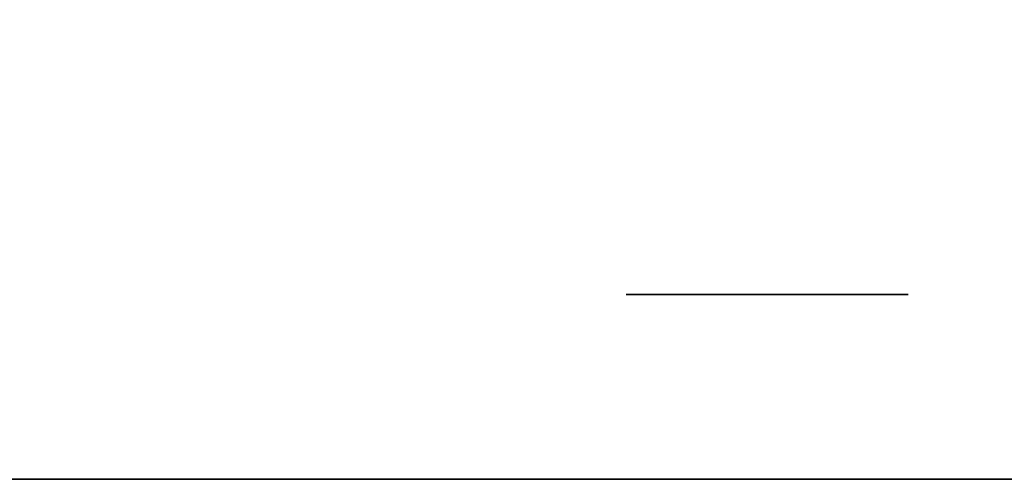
# Model space of a CAD drawing. Extents: x -1299 to -1246.9, y 2743.7 to 2747.9.
# Tile 543 of 656: x -1249.1057 to -1249.0499, y 2744.7824 to 2744.8085. Entities that reach past the tile are written whole.
import ezdxf

# ---------------------------------------------------------------- set-up
doc = ezdxf.new("R2010")
doc.units = 0
doc.header["$LTSCALE"] = 150
doc.header["$MEASUREMENT"] = 0
doc.layers.add('3DFACE_BOLT', color=7, linetype='CONTINUOUS')
doc.layers.add('3DFACE_SHAPE', color=7, linetype='CONTINUOUS')

msp = doc.modelspace()

# ---------------------------------------------------------------- linework, layer by layer
at = {"layer": '3DFACE_BOLT', "color": 1}
for points, invisible_edges in [([(-1249.071319, 2744.842949, 0.138), (-1249.070927, 2744.842949, 0.135528), (-1249.071319, 2744.792949, 0.138)], 14), ([(-1249.071319, 2744.792949, 0.138), (-1249.070927, 2744.842949, 0.135528), (-1249.070927, 2744.792949, 0.135528)], 3), ([(-1249.070927, 2744.842949, 0.140472), (-1249.071319, 2744.842949, 0.138), (-1249.070927, 2744.792949, 0.140472)], 14), ([(-1249.070927, 2744.792949, 0.140472), (-1249.071319, 2744.842949, 0.138), (-1249.071319, 2744.792949, 0.138)], 3), ([(-1249.071319, 2744.842949, 0.068), (-1249.070927, 2744.842949, 0.065528), (-1249.071319, 2744.792949, 0.068)], 14), ([(-1249.071319, 2744.792949, 0.068), (-1249.070927, 2744.842949, 0.065528), (-1249.070927, 2744.792949, 0.065528)], 3), ([(-1249.070927, 2744.842949, 0.070472), (-1249.071319, 2744.842949, 0.068), (-1249.070927, 2744.792949, 0.070472)], 14), ([(-1249.070927, 2744.792949, 0.070472), (-1249.071319, 2744.842949, 0.068), (-1249.071319, 2744.792949, 0.068)], 3), ([(-1249.070927, 2744.842949, 0.135528), (-1249.069791, 2744.842949, 0.133298), (-1249.070927, 2744.792949, 0.135528)], 14), ([(-1249.070927, 2744.792949, 0.135528), (-1249.069791, 2744.842949, 0.133298), (-1249.069791, 2744.792949, 0.133298)], 3), ([(-1249.069791, 2744.842949, 0.142702), (-1249.070927, 2744.842949, 0.140472), (-1249.069791, 2744.792949, 0.142702)], 14), ([(-1249.069791, 2744.792949, 0.142702), (-1249.070927, 2744.842949, 0.140472), (-1249.070927, 2744.792949, 0.140472)], 3), ([(-1249.070927, 2744.842949, 0.065528), (-1249.069791, 2744.842949, 0.063298), (-1249.070927, 2744.792949, 0.065528)], 14), ([(-1249.070927, 2744.792949, 0.065528), (-1249.069791, 2744.842949, 0.063298), (-1249.069791, 2744.792949, 0.063298)], 3), ([(-1249.069791, 2744.842949, 0.072702), (-1249.070927, 2744.842949, 0.070472), (-1249.069791, 2744.792949, 0.072702)], 14), ([(-1249.069791, 2744.792949, 0.072702), (-1249.070927, 2744.842949, 0.070472), (-1249.070927, 2744.792949, 0.070472)], 3), ([(-1249.069791, 2744.842949, 0.133298), (-1249.068021, 2744.842949, 0.131528), (-1249.069791, 2744.792949, 0.133298)], 14), ([(-1249.069791, 2744.792949, 0.133298), (-1249.068021, 2744.842949, 0.131528), (-1249.068021, 2744.792949, 0.131528)], 3), ([(-1249.068021, 2744.842949, 0.144472), (-1249.069791, 2744.842949, 0.142702), (-1249.068021, 2744.792949, 0.144472)], 14), ([(-1249.068021, 2744.792949, 0.144472), (-1249.069791, 2744.842949, 0.142702), (-1249.069791, 2744.792949, 0.142702)], 3), ([(-1249.069791, 2744.842949, 0.063298), (-1249.068021, 2744.842949, 0.061528), (-1249.069791, 2744.792949, 0.063298)], 14), ([(-1249.069791, 2744.792949, 0.063298), (-1249.068021, 2744.842949, 0.061528), (-1249.068021, 2744.792949, 0.061528)], 3), ([(-1249.068021, 2744.842949, 0.074472), (-1249.069791, 2744.842949, 0.072702), (-1249.068021, 2744.792949, 0.074472)], 14), ([(-1249.068021, 2744.792949, 0.074472), (-1249.069791, 2744.842949, 0.072702), (-1249.069791, 2744.792949, 0.072702)], 3), ([(-1249.068021, 2744.842949, 0.131528), (-1249.065791, 2744.842949, 0.130392), (-1249.068021, 2744.792949, 0.131528)], 14), ([(-1249.068021, 2744.792949, 0.131528), (-1249.065791, 2744.842949, 0.130392), (-1249.065791, 2744.792949, 0.130392)], 3), ([(-1249.065791, 2744.842949, 0.145608), (-1249.068021, 2744.842949, 0.144472), (-1249.065791, 2744.792949, 0.145608)], 14), ([(-1249.065791, 2744.792949, 0.145608), (-1249.068021, 2744.842949, 0.144472), (-1249.068021, 2744.792949, 0.144472)], 3), ([(-1249.068021, 2744.842949, 0.061528), (-1249.065791, 2744.842949, 0.060392), (-1249.068021, 2744.792949, 0.061528)], 14), ([(-1249.068021, 2744.792949, 0.061528), (-1249.065791, 2744.842949, 0.060392), (-1249.065791, 2744.792949, 0.060392)], 3), ([(-1249.065791, 2744.842949, 0.075608), (-1249.068021, 2744.842949, 0.074472), (-1249.065791, 2744.792949, 0.075608)], 14), ([(-1249.065791, 2744.792949, 0.075608), (-1249.068021, 2744.842949, 0.074472), (-1249.068021, 2744.792949, 0.074472)], 3), ([(-1249.065791, 2744.842949, 0.130392), (-1249.063319, 2744.842949, 0.13), (-1249.065791, 2744.792949, 0.130392)], 14), ([(-1249.065791, 2744.792949, 0.130392), (-1249.063319, 2744.842949, 0.13), (-1249.063319, 2744.792949, 0.13)], 3), ([(-1249.063319, 2744.842949, 0.146), (-1249.065791, 2744.842949, 0.145608), (-1249.063319, 2744.792949, 0.146)], 14), ([(-1249.063319, 2744.792949, 0.146), (-1249.065791, 2744.842949, 0.145608), (-1249.065791, 2744.792949, 0.145608)], 3), ([(-1249.065791, 2744.842949, 0.060392), (-1249.063319, 2744.842949, 0.06), (-1249.065791, 2744.792949, 0.060392)], 14), ([(-1249.065791, 2744.792949, 0.060392), (-1249.063319, 2744.842949, 0.06), (-1249.063319, 2744.792949, 0.06)], 3), ([(-1249.063319, 2744.842949, 0.076), (-1249.065791, 2744.842949, 0.075608), (-1249.063319, 2744.792949, 0.076)], 14), ([(-1249.063319, 2744.792949, 0.076), (-1249.065791, 2744.842949, 0.075608), (-1249.065791, 2744.792949, 0.075608)], 3), ([(-1249.063319, 2744.842949, 0.13), (-1249.060847, 2744.842949, 0.130392), (-1249.063319, 2744.792949, 0.13)], 14), ([(-1249.063319, 2744.792949, 0.13), (-1249.060847, 2744.842949, 0.130392), (-1249.060847, 2744.792949, 0.130392)], 3), ([(-1249.060847, 2744.842949, 0.145608), (-1249.063319, 2744.842949, 0.146), (-1249.060847, 2744.792949, 0.145608)], 14), ([(-1249.060847, 2744.792949, 0.145608), (-1249.063319, 2744.842949, 0.146), (-1249.063319, 2744.792949, 0.146)], 3), ([(-1249.063319, 2744.842949, 0.06), (-1249.060847, 2744.842949, 0.060392), (-1249.063319, 2744.792949, 0.06)], 14), ([(-1249.063319, 2744.792949, 0.06), (-1249.060847, 2744.842949, 0.060392), (-1249.060847, 2744.792949, 0.060392)], 3), ([(-1249.060847, 2744.842949, 0.075608), (-1249.063319, 2744.842949, 0.076), (-1249.060847, 2744.792949, 0.075608)], 14), ([(-1249.060847, 2744.792949, 0.075608), (-1249.063319, 2744.842949, 0.076), (-1249.063319, 2744.792949, 0.076)], 3), ([(-1249.060847, 2744.842949, 0.130392), (-1249.058616, 2744.842949, 0.131528), (-1249.060847, 2744.792949, 0.130392)], 14), ([(-1249.060847, 2744.792949, 0.130392), (-1249.058616, 2744.842949, 0.131528), (-1249.058616, 2744.792949, 0.131528)], 3), ([(-1249.058616, 2744.842949, 0.144472), (-1249.060847, 2744.842949, 0.145608), (-1249.058616, 2744.792949, 0.144472)], 14), ([(-1249.058616, 2744.792949, 0.144472), (-1249.060847, 2744.842949, 0.145608), (-1249.060847, 2744.792949, 0.145608)], 3), ([(-1249.060847, 2744.842949, 0.060392), (-1249.058616, 2744.842949, 0.061528), (-1249.060847, 2744.792949, 0.060392)], 14), ([(-1249.060847, 2744.792949, 0.060392), (-1249.058616, 2744.842949, 0.061528), (-1249.058616, 2744.792949, 0.061528)], 3), ([(-1249.058616, 2744.842949, 0.074472), (-1249.060847, 2744.842949, 0.075608), (-1249.058616, 2744.792949, 0.074472)], 14), ([(-1249.058616, 2744.792949, 0.074472), (-1249.060847, 2744.842949, 0.075608), (-1249.060847, 2744.792949, 0.075608)], 3), ([(-1249.058616, 2744.842949, 0.131528), (-1249.056847, 2744.842949, 0.133298), (-1249.058616, 2744.792949, 0.131528)], 14), ([(-1249.058616, 2744.792949, 0.131528), (-1249.056847, 2744.842949, 0.133298), (-1249.056847, 2744.792949, 0.133298)], 3), ([(-1249.056847, 2744.842949, 0.142702), (-1249.058616, 2744.842949, 0.144472), (-1249.056847, 2744.792949, 0.142702)], 14), ([(-1249.056847, 2744.792949, 0.142702), (-1249.058616, 2744.842949, 0.144472), (-1249.058616, 2744.792949, 0.144472)], 3), ([(-1249.058616, 2744.842949, 0.061528), (-1249.056847, 2744.842949, 0.063298), (-1249.058616, 2744.792949, 0.061528)], 14), ([(-1249.058616, 2744.792949, 0.061528), (-1249.056847, 2744.842949, 0.063298), (-1249.056847, 2744.792949, 0.063298)], 3), ([(-1249.056847, 2744.842949, 0.072702), (-1249.058616, 2744.842949, 0.074472), (-1249.056847, 2744.792949, 0.072702)], 14), ([(-1249.056847, 2744.792949, 0.072702), (-1249.058616, 2744.842949, 0.074472), (-1249.058616, 2744.792949, 0.074472)], 3), ([(-1249.056847, 2744.842949, 0.133298), (-1249.05571, 2744.842949, 0.135528), (-1249.056847, 2744.792949, 0.133298)], 14), ([(-1249.056847, 2744.792949, 0.133298), (-1249.05571, 2744.842949, 0.135528), (-1249.05571, 2744.792949, 0.135528)], 3), ([(-1249.05571, 2744.842949, 0.140472), (-1249.056847, 2744.842949, 0.142702), (-1249.05571, 2744.792949, 0.140472)], 14), ([(-1249.05571, 2744.792949, 0.140472), (-1249.056847, 2744.842949, 0.142702), (-1249.056847, 2744.792949, 0.142702)], 3), ([(-1249.056847, 2744.842949, 0.063298), (-1249.05571, 2744.842949, 0.065528), (-1249.056847, 2744.792949, 0.063298)], 14), ([(-1249.056847, 2744.792949, 0.063298), (-1249.05571, 2744.842949, 0.065528), (-1249.05571, 2744.792949, 0.065528)], 3), ([(-1249.05571, 2744.842949, 0.070472), (-1249.056847, 2744.842949, 0.072702), (-1249.05571, 2744.792949, 0.070472)], 14), ([(-1249.05571, 2744.792949, 0.070472), (-1249.056847, 2744.842949, 0.072702), (-1249.056847, 2744.792949, 0.072702)], 3), ([(-1249.05571, 2744.842949, 0.135528), (-1249.055319, 2744.842949, 0.138), (-1249.05571, 2744.792949, 0.135528)], 14), ([(-1249.05571, 2744.792949, 0.135528), (-1249.055319, 2744.842949, 0.138), (-1249.055319, 2744.792949, 0.138)], 3), ([(-1249.055319, 2744.842949, 0.138), (-1249.05571, 2744.842949, 0.140472), (-1249.055319, 2744.792949, 0.138)], 14), ([(-1249.055319, 2744.792949, 0.138), (-1249.05571, 2744.842949, 0.140472), (-1249.05571, 2744.792949, 0.140472)], 3), ([(-1249.05571, 2744.842949, 0.065528), (-1249.055319, 2744.842949, 0.068), (-1249.05571, 2744.792949, 0.065528)], 14), ([(-1249.05571, 2744.792949, 0.065528), (-1249.055319, 2744.842949, 0.068), (-1249.055319, 2744.792949, 0.068)], 3), ([(-1249.055319, 2744.842949, 0.068), (-1249.05571, 2744.842949, 0.070472), (-1249.055319, 2744.792949, 0.068)], 14), ([(-1249.055319, 2744.792949, 0.068), (-1249.05571, 2744.842949, 0.070472), (-1249.05571, 2744.792949, 0.070472)], 3), ([(-1249.071319, 2744.792949, 0.138), (-1249.070927, 2744.792949, 0.135528), (-1249.070927, 2744.792949, 0.140472)], 2), ([(-1249.071319, 2744.792949, 0.068), (-1249.070927, 2744.792949, 0.065528), (-1249.070927, 2744.792949, 0.070472)], 2), ([(-1249.070927, 2744.792949, 0.135528), (-1249.069791, 2744.792949, 0.133298), (-1249.070927, 2744.792949, 0.140472)], 14), ([(-1249.070927, 2744.792949, 0.140472), (-1249.069791, 2744.792949, 0.133298), (-1249.069791, 2744.792949, 0.142702)], 3), ([(-1249.070927, 2744.792949, 0.065528), (-1249.069791, 2744.792949, 0.063298), (-1249.070927, 2744.792949, 0.070472)], 14), ([(-1249.070927, 2744.792949, 0.070472), (-1249.069791, 2744.792949, 0.063298), (-1249.069791, 2744.792949, 0.072702)], 3), ([(-1249.069791, 2744.792949, 0.133298), (-1249.068021, 2744.792949, 0.131528), (-1249.069791, 2744.792949, 0.142702)], 14), ([(-1249.069791, 2744.792949, 0.142702), (-1249.068021, 2744.792949, 0.131528), (-1249.068021, 2744.792949, 0.144472)], 3), ([(-1249.069791, 2744.792949, 0.063298), (-1249.068021, 2744.792949, 0.061528), (-1249.069791, 2744.792949, 0.072702)], 14), ([(-1249.069791, 2744.792949, 0.072702), (-1249.068021, 2744.792949, 0.061528), (-1249.068021, 2744.792949, 0.074472)], 3), ([(-1249.068021, 2744.792949, 0.131528), (-1249.065791, 2744.792949, 0.130392), (-1249.068021, 2744.792949, 0.144472)], 14), ([(-1249.068021, 2744.792949, 0.144472), (-1249.065791, 2744.792949, 0.130392), (-1249.065791, 2744.792949, 0.145608)], 3), ([(-1249.068021, 2744.792949, 0.061528), (-1249.065791, 2744.792949, 0.060392), (-1249.068021, 2744.792949, 0.074472)], 14), ([(-1249.068021, 2744.792949, 0.074472), (-1249.065791, 2744.792949, 0.060392), (-1249.065791, 2744.792949, 0.075608)], 3), ([(-1249.065791, 2744.792949, 0.130392), (-1249.063319, 2744.792949, 0.13), (-1249.065791, 2744.792949, 0.145608)], 14), ([(-1249.065791, 2744.792949, 0.145608), (-1249.063319, 2744.792949, 0.13), (-1249.063319, 2744.792949, 0.146)], 3), ([(-1249.065791, 2744.792949, 0.060392), (-1249.063319, 2744.792949, 0.06), (-1249.065791, 2744.792949, 0.075608)], 14), ([(-1249.065791, 2744.792949, 0.075608), (-1249.063319, 2744.792949, 0.06), (-1249.063319, 2744.792949, 0.076)], 3), ([(-1249.063319, 2744.792949, 0.13), (-1249.060847, 2744.792949, 0.130392), (-1249.063319, 2744.792949, 0.146)], 14), ([(-1249.063319, 2744.792949, 0.146), (-1249.060847, 2744.792949, 0.130392), (-1249.060847, 2744.792949, 0.145608)], 3), ([(-1249.063319, 2744.792949, 0.06), (-1249.060847, 2744.792949, 0.060392), (-1249.063319, 2744.792949, 0.076)], 14), ([(-1249.063319, 2744.792949, 0.076), (-1249.060847, 2744.792949, 0.060392), (-1249.060847, 2744.792949, 0.075608)], 3), ([(-1249.060847, 2744.792949, 0.130392), (-1249.058616, 2744.792949, 0.131528), (-1249.060847, 2744.792949, 0.145608)], 14), ([(-1249.060847, 2744.792949, 0.145608), (-1249.058616, 2744.792949, 0.131528), (-1249.058616, 2744.792949, 0.144472)], 3), ([(-1249.060847, 2744.792949, 0.060392), (-1249.058616, 2744.792949, 0.061528), (-1249.060847, 2744.792949, 0.075608)], 14), ([(-1249.060847, 2744.792949, 0.075608), (-1249.058616, 2744.792949, 0.061528), (-1249.058616, 2744.792949, 0.074472)], 3), ([(-1249.058616, 2744.792949, 0.131528), (-1249.056847, 2744.792949, 0.133298), (-1249.058616, 2744.792949, 0.144472)], 14), ([(-1249.058616, 2744.792949, 0.144472), (-1249.056847, 2744.792949, 0.133298), (-1249.056847, 2744.792949, 0.142702)], 3), ([(-1249.058616, 2744.792949, 0.061528), (-1249.056847, 2744.792949, 0.063298), (-1249.058616, 2744.792949, 0.074472)], 14), ([(-1249.058616, 2744.792949, 0.074472), (-1249.056847, 2744.792949, 0.063298), (-1249.056847, 2744.792949, 0.072702)], 3), ([(-1249.056847, 2744.792949, 0.133298), (-1249.05571, 2744.792949, 0.135528), (-1249.056847, 2744.792949, 0.142702)], 14), ([(-1249.056847, 2744.792949, 0.142702), (-1249.05571, 2744.792949, 0.135528), (-1249.05571, 2744.792949, 0.140472)], 3), ([(-1249.056847, 2744.792949, 0.063298), (-1249.05571, 2744.792949, 0.065528), (-1249.056847, 2744.792949, 0.072702)], 14), ([(-1249.056847, 2744.792949, 0.072702), (-1249.05571, 2744.792949, 0.065528), (-1249.05571, 2744.792949, 0.070472)], 3), ([(-1249.05571, 2744.792949, 0.135528), (-1249.055319, 2744.792949, 0.138), (-1249.05571, 2744.792949, 0.140472)], 12), ([(-1249.05571, 2744.792949, 0.065528), (-1249.055319, 2744.792949, 0.068), (-1249.05571, 2744.792949, 0.070472)], 12)]:
    msp.add_3dface(points, dxfattribs=dict(at, invisible_edges=invisible_edges))
at = {"layer": '3DFACE_SHAPE', "color": 13}
for points, invisible_edges in [([(-1249.046219, 2744.884449, 0.206), (-1252.944219, 2744.884449, 0.206), (-1249.046219, 2744.782449, 0.206)], 2), ([(-1252.944219, 2744.884449, 0.206), (-1252.944219, 2744.782449, 0.206), (-1249.046219, 2744.782449, 0.206)], 12), ([(-1249.046219, 2744.782449), (-1252.944219, 2744.782449), (-1249.046219, 2744.884449)], 2), ([(-1252.944219, 2744.782449), (-1252.944219, 2744.884449), (-1249.046219, 2744.884449)], 12), ([(-1249.046219, 2744.782449, 0.198), (-1252.944219, 2744.782449, 0.198), (-1249.046219, 2744.830349, 0.198)], 2), ([(-1252.944219, 2744.782449, 0.198), (-1252.944219, 2744.830349, 0.198), (-1249.046219, 2744.830349, 0.198)], 12), ([(-1249.046219, 2744.830349, 0.008), (-1252.944219, 2744.830349, 0.008), (-1249.046219, 2744.782449, 0.008)], 2), ([(-1252.944219, 2744.830349, 0.008), (-1252.944219, 2744.782449, 0.008), (-1249.046219, 2744.782449, 0.008)], 12), ([(-1249.046219, 2744.782449, 0.206), (-1252.944219, 2744.782449, 0.206), (-1249.046219, 2744.782449, 0.198)], 2), ([(-1252.944219, 2744.782449, 0.206), (-1252.944219, 2744.782449, 0.198), (-1249.046219, 2744.782449, 0.198)], 12), ([(-1249.046219, 2744.782449, 0.008), (-1252.944219, 2744.782449, 0.008), (-1249.046219, 2744.782449)], 2), ([(-1252.944219, 2744.782449, 0.008), (-1252.944219, 2744.782449), (-1249.046219, 2744.782449)], 12)]:
    msp.add_3dface(points, dxfattribs=dict(at, invisible_edges=invisible_edges))

doc.saveas('drawing.dxf')
